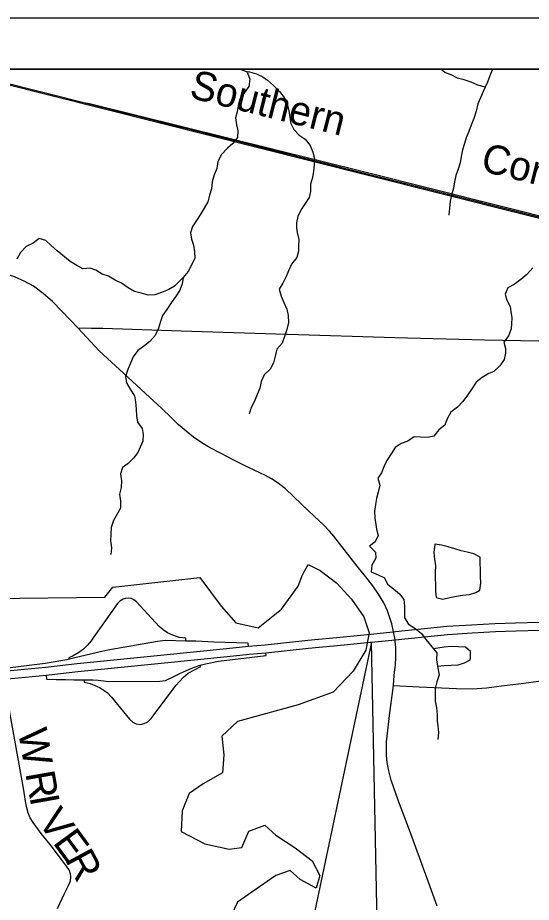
# Model space of a CAD drawing. Extents: x 0 to 34, y 0 to 22.
# Drawn here: x 9.011 to 10.012, y 8.843 to 10.565 of the extents above; entities that cross this region are included whole.
import ezdxf

# ---------------------------------------------------------------- set-up
doc = ezdxf.new("R2010")
doc.units = 0
for name, color, linetype in [('GM_X_Corporation', 7, 'Continuous'), ('GM_X_County_Road', 7, 'Continuous'), ('GM_X_Interchange_Ramps', 7, 'Continuous'), ('GM_X_Minor_Lake', 7, 'Continuous'), ('GM_X_Minor_River', 7, 'Continuous'), ('GM_X_Rail_Line', 7, 'Continuous'), ('GM_X_Rail_Line_Text', 7, 'Continuous'), ('GM_X_State_Route', 7, 'Continuous'), ('GM_X_Township_Road', 7, 'Continuous'), ('GM_X_Township_Road_Text', 7, 'Continuous'), ('SH_Cut_Line', 7, 'Continuous'), ('SH_Data', 7, 'Continuous'), ('SH_Text', 7, 'Continuous')]:
    doc.layers.add(name, color=color, linetype=linetype)

msp = doc.modelspace()

# ---------------------------------------------------------------- linework, layer by layer
at = {"layer": 'GM_X_Corporation'}
for points in [[(11.9896, 10.4647), (7.3135, 10.4647)], [(8.9593, 9.434), (9.1814, 9.4372), (9.1967, 9.4565), (9.3661, 9.4749), (9.408, 9.4191), (9.4365, 9.387), (9.4803, 9.3773), (9.5253, 9.4133), (9.5582, 9.4584), (9.5661, 9.4801), (9.5774, 9.5007), (9.6006, 9.4891), (9.633, 9.4641), (9.662, 9.4327), (9.6861, 9.3986), (9.6961, 9.3674), (9.6937, 9.3547), (9.6897, 9.3339), (9.6652, 9.2931), (9.6263, 9.2522), (9.558, 9.2275), (9.4874, 9.2081), (9.44, 9.1949), (9.4093, 9.1662), (9.4129, 9.13), (9.4104, 9.0947), (9.3729, 9.0739), (9.3456, 9.0551), (9.3321, 9.0208), (9.3303, 8.9808), (9.3764, 8.9571), (9.4232, 8.9467), (9.4479, 8.9495), (9.4618, 8.9812), (9.4929, 8.9931), (9.5142, 8.9738), (9.5519, 8.9493), (9.5851, 8.924), (9.6004, 8.8955), (9.5933, 8.8704), (9.5621, 8.8873), (9.5422, 8.9051), (9.5142, 8.8951), (9.4744, 8.8671), (9.4399, 8.8433), (9.4275, 8.8174)]]:
    msp.add_lwpolyline(points, dxfattribs=at)
at = {"layer": 'GM_X_County_Road'}
for points in [[(9.1295, 9.9602), (9.0975, 9.9937), (9.0793, 10.0125), (9.061, 10.0282), (9.0421, 10.0419), (9.0251, 10.0513), (9.0052, 10.0604), (8.9873, 10.0665), (8.9689, 10.0722), (8.9571, 10.0756), (8.9433, 10.0791), (8.8993, 10.0891), (8.8565, 10.0995), (8.8376, 10.1044), (8.8216, 10.1103), (8.812, 10.1154), (8.7897, 10.1272), (8.7484, 10.1538), (8.7095, 10.1828)], [(9.1295, 9.9602), (9.1404, 9.9608), (9.1554, 9.9606), (9.1775, 9.9606), (9.3302, 9.9552), (9.5351, 9.9489), (9.5381, 9.9488)], [(9.6639, 9.5086), (9.6433, 9.5354), (9.6276, 9.5553), (9.6187, 9.5653), (9.6072, 9.5774), (9.5897, 9.5941), (9.5644, 9.6177), (9.5333, 9.6478), (9.5246, 9.6543), (9.5172, 9.66), (9.5062, 9.6671), (9.4944, 9.674), (9.4612, 9.6892), (9.4324, 9.7037), (9.4076, 9.7165), (9.385, 9.7283), (9.37, 9.7372), (9.3543, 9.7482), (9.3395, 9.7599), (9.3243, 9.7728), (9.3103, 9.7863), (9.2923, 9.8043), (9.2692, 9.8254), (9.2178, 9.873), (9.1943, 9.894), (9.1704, 9.9166), (9.1295, 9.9602)], [(9.5381, 9.9488), (9.7465, 9.9426), (9.9213, 9.9377), (10.0971, 9.9343), (10.1688, 9.9331), (10.2256, 9.9306), (10.3448, 9.924), (10.4898, 9.9195), (10.9018, 9.9099)], [(9.7469, 9.3515), (9.7467, 9.3541), (9.7435, 9.3696), (9.7404, 9.3848), (9.7318, 9.4102), (9.7247, 9.4257), (9.7144, 9.4427), (9.7035, 9.4587), (9.69, 9.4766), (9.6758, 9.4941), (9.6657, 9.5062), (9.6639, 9.5086)], [(9.7436, 9.2652), (9.7443, 9.276), (9.7458, 9.2908), (9.7473, 9.3045), (9.7481, 9.321), (9.748, 9.3389), (9.7469, 9.3515)], [(9.8286, 8.8353), (9.809, 8.8892), (9.7748, 8.9833), (9.7635, 9.0128), (9.7537, 9.0398), (9.7394, 9.0806), (9.7343, 9.0988), (9.7313, 9.1153), (9.7301, 9.1291), (9.7301, 9.1436), (9.7303, 9.1554), (9.7316, 9.1662), (9.736, 9.2065), (9.7436, 9.2652)]]:
    msp.add_lwpolyline(points, dxfattribs=at)
at = {"layer": 'GM_X_Interchange_Ramps'}
for points in [[(9.3391, 9.3515), (9.3391, 9.3572), (9.3262, 9.3587), (9.3137, 9.3631), (9.3034, 9.3678), (9.2949, 9.3731), (9.2869, 9.3795), (9.243, 9.428), (9.238, 9.4319), (9.2331, 9.4344), (9.2266, 9.4352), (9.2216, 9.4346), (9.2168, 9.4333), (9.2107, 9.4294), (9.206, 9.4247), (9.1601, 9.3596), (9.1546, 9.3517), (9.1469, 9.3426), (9.1394, 9.3354), (9.1305, 9.3289), (9.1193, 9.3227), (9.111, 9.3188), (9.1118, 9.3162)], [(9.4611, 9.3416), (9.4606, 9.3471), (9.3935, 9.3493), (9.3588, 9.3511), (9.3391, 9.3515), (9.2992, 9.3524), (9.2838, 9.3507), (9.1873, 9.334), (9.1755, 9.3314), (9.1118, 9.3162), (9.107, 9.3151), (9.0649, 9.3077), (8.982, 9.2971), (8.9658, 9.2954), (8.9661, 9.2911)], [(9.0669, 9.285), (9.0679, 9.2773), (9.0863, 9.2769), (9.1044, 9.2765), (9.1208, 9.2763), (9.1408, 9.2761), (9.1581, 9.2758), (9.168, 9.2756), (9.1891, 9.273), (9.2885, 9.2735), (9.2993, 9.275), (9.3145, 9.2818), (9.3286, 9.2888), (9.3465, 9.2967), (9.3558, 9.3008), (9.3673, 9.3048), (9.3777, 9.3074), (9.403, 9.3121), (9.4953, 9.3235), (9.4948, 9.3283)], [(9.1408, 9.2761), (9.1408, 9.2717), (9.1527, 9.2686), (9.162, 9.2653), (9.171, 9.2609), (9.1792, 9.2559), (9.1864, 9.2504), (9.1944, 9.2422), (9.2296, 9.1993), (9.2356, 9.1935), (9.2422, 9.1901), (9.2505, 9.1892), (9.2581, 9.1907), (9.2648, 9.1945), (9.2713, 9.2007), (9.3198, 9.2653), (9.3267, 9.273), (9.3346, 9.2809), (9.3435, 9.2888), (9.368, 9.302), (9.3673, 9.3048)]]:
    msp.add_lwpolyline(points, dxfattribs=at)
at = {"layer": 'GM_X_Minor_Lake'}
for points in [[(9.8242, 9.5402), (9.8225, 9.5237), (9.8234, 9.5108), (9.8254, 9.4979), (9.8248, 9.4857), (9.8248, 9.4735), (9.8257, 9.4613), (9.8258, 9.4484), (9.8271, 9.4362), (9.84, 9.4333), (9.8533, 9.4365), (9.8662, 9.4389), (9.8783, 9.4409), (9.892, 9.4418), (9.9041, 9.4461)], [(9.8242, 9.5402), (9.8225, 9.5237), (9.8234, 9.5108), (9.8254, 9.4979), (9.8248, 9.4857), (9.8248, 9.4735), (9.8257, 9.4613), (9.8258, 9.4484), (9.8271, 9.4362), (9.84, 9.4333), (9.8533, 9.4365), (9.8662, 9.4389), (9.8783, 9.4409), (9.892, 9.4418), (9.9041, 9.4461)], [(9.9041, 9.4461), (9.9117, 9.4507), (9.9139, 9.464), (9.9134, 9.4777), (9.9133, 9.4907), (9.9128, 9.5025), (9.9123, 9.5146), (9.9001, 9.5214), (9.8875, 9.5247), (9.8757, 9.5272), (9.8632, 9.5309), (9.8502, 9.535), (9.8372, 9.5379), (9.8242, 9.5402)], [(9.9041, 9.4461), (9.9117, 9.4507), (9.9139, 9.464), (9.9134, 9.4777), (9.9133, 9.4907), (9.9128, 9.5025), (9.9123, 9.5146), (9.9001, 9.5214), (9.8875, 9.5247), (9.8757, 9.5272), (9.8632, 9.5309), (9.8502, 9.535), (9.8372, 9.5379), (9.8247, 9.5401)], [(9.8931, 9.3151), (9.8938, 9.3193), (9.8937, 9.3314), (9.8837, 9.3393), (9.87, 9.3404), (9.8563, 9.3406), (9.8427, 9.3397), (9.8214, 9.3364)], [(9.8214, 9.3364), (9.8279, 9.3286), (9.8277, 9.3149), (9.8293, 9.3023), (9.8422, 9.3036), (9.8696, 9.3053), (9.8817, 9.3089), (9.8931, 9.3151)], [(9.8931, 9.3151), (9.8938, 9.3193), (9.8937, 9.3314), (9.8837, 9.3393), (9.87, 9.3404), (9.8563, 9.3406), (9.8427, 9.3397), (9.8215, 9.3364)], [(9.8215, 9.3363), (9.8279, 9.3286), (9.8277, 9.3149), (9.8293, 9.3023), (9.8422, 9.3036), (9.8696, 9.3053), (9.8817, 9.3089), (9.8931, 9.3151)]]:
    msp.add_lwpolyline(points, dxfattribs=at)
at = {"layer": 'GM_X_Minor_River'}
msp.add_line((9.4443, 10.4647), (9.4575, 10.4599), dxfattribs=at)
for points in [[(9.4575, 10.4599), (9.4591, 10.4573), (9.4637, 10.4448), (9.462, 10.4311), (9.4537, 10.4188), (9.4443, 10.4062), (9.441, 10.394), (9.4388, 10.3818), (9.4358, 10.3699), (9.4375, 10.3563), (9.4402, 10.3449), (9.44, 10.3315), (9.4309, 10.32), (9.42, 10.3108), (9.4087, 10.2985), (9.4016, 10.2851), (9.3998, 10.2714), (9.3942, 10.2588), (9.3905, 10.2451), (9.3891, 10.2314), (9.3854, 10.2192), (9.3821, 10.2062), (9.375, 10.1939), (9.3671, 10.1813), (9.3596, 10.1698), (9.3521, 10.158), (9.3484, 10.1458), (9.35, 10.1336), (9.3543, 10.1218), (9.3559, 10.1093), (9.3567, 10.0964), (9.3504, 10.083), (9.3437, 10.0708), (9.3339, 10.0589), (9.3317, 10.0467), (9.3272, 10.0344), (9.319, 10.0214), (9.3103, 10.0096), (9.3021, 9.9969), (9.2934, 9.9854), (9.2897, 9.9736), (9.2856, 9.9602), (9.2793, 9.9461), (9.2688, 9.9342), (9.2567, 9.925), (9.2457, 9.9173), (9.2367, 9.9046), (9.2311, 9.8924), (9.2259, 9.8802), (9.2214, 9.8664), (9.2234, 9.8543), (9.2304, 9.8414), (9.2392, 9.8289), (9.2412, 9.8168), (9.2425, 9.8031), (9.2429, 9.7898), (9.2446, 9.7772), (9.2538, 9.7651), (9.2562, 9.7537), (9.2555, 9.7408), (9.2499, 9.7289), (9.2454, 9.7186), (9.2372, 9.7075), (9.2266, 9.6971), (9.2156, 9.6894), (9.2119, 9.6768), (9.2136, 9.6635), (9.2133, 9.6506), (9.21, 9.6372), (9.2116, 9.6239), (9.2117, 9.6102), (9.1982, 9.5858), (9.1938, 9.5728), (9.1928, 9.5595), (9.1925, 9.5465), (9.1941, 9.5328), (9.1931, 9.5199)], [(9.4575, 10.4599), (9.4629, 10.4596), (9.4766, 10.4552), (9.4888, 10.4496), (9.4983, 10.4432), (9.5098, 10.433), (9.5217, 10.4213), (9.5306, 10.4092), (9.5367, 10.3971), (9.5399, 10.3842), (9.5415, 10.3705), (9.5435, 10.3587), (9.5493, 10.347), (9.5597, 10.3361), (9.5715, 10.3285), (9.5811, 10.3157), (9.5865, 10.3028), (9.5897, 10.2907), (9.589, 10.2781), (9.5876, 10.2659), (9.5858, 10.2537), (9.5821, 10.2407), (9.5822, 10.2267), (9.5793, 10.2145), (9.5718, 10.203), (9.5639, 10.1911), (9.5572, 10.1781), (9.5546, 10.1655), (9.5547, 10.156), (9.5559, 10.1465), (9.5594, 10.1332), (9.5588, 10.1199), (9.5585, 10.1104), (9.5555, 10.0982), (9.545, 10.0848), (9.5394, 10.0722), (9.5346, 10.0607), (9.5278, 10.0481), (9.5211, 10.0362), (9.5246, 10.0225), (9.53, 10.0104), (9.5358, 9.9975), (9.5386, 9.985), (9.5391, 9.9713), (9.5358, 9.958), (9.5313, 9.9442), (9.5269, 9.9312), (9.5163, 9.9193), (9.513, 9.906), (9.5097, 9.893), (9.5033, 9.8804), (9.4917, 9.8693), (9.4861, 9.8567), (9.4831, 9.8437), (9.4779, 9.8315), (9.4727, 9.8185), (9.4663, 9.8059), (9.4626, 9.7933)], [(9.9221, 10.4294), (9.9204, 10.4299), (9.9078, 10.4336), (9.8948, 10.4392), (9.8815, 10.444), (9.8686, 10.4473), (9.8563, 10.4533), (9.8438, 10.4581), (9.8356, 10.4647)], [(9.9368, 10.4647), (9.9353, 10.4616), (9.9316, 10.4517), (9.9268, 10.4391), (9.9182, 10.4211), (9.913, 10.4085), (9.9081, 10.3971), (9.9048, 10.3826), (9.9, 10.3688), (9.8948, 10.3558), (9.8903, 10.3432), (9.8855, 10.331), (9.8818, 10.3196), (9.8784, 10.3074), (9.8755, 10.2944), (9.8737, 10.2822), (9.8696, 10.27), (9.8652, 10.2574), (9.8626, 10.2452), (9.8604, 10.233), (9.8567, 10.2193), (9.8542, 10.2078), (9.8528, 10.1941), (9.8517, 10.1804)], [(9.3339, 10.0589), (9.3286, 10.0539), (9.3173, 10.0424), (9.3048, 10.035), (9.2915, 10.0296), (9.2786, 10.0256), (9.2657, 10.0248), (9.252, 10.0288), (9.2391, 10.0321), (9.2268, 10.0389), (9.2135, 10.0479), (9.2016, 10.0539), (9.1886, 10.0614), (9.1761, 10.0658), (9.1638, 10.0733), (9.1524, 10.0774), (9.1387, 10.0761), (9.1269, 10.0821), (9.1139, 10.09), (9.0886, 10.1111), (9.0772, 10.1205), (9.066, 10.131), (9.0535, 10.1351), (9.0418, 10.1262), (9.0281, 10.1196), (9.0172, 10.1074), (9.0097, 10.0947)], [(10.0153, 10.078), (10.0036, 10.065), (9.9919, 10.0553), (9.9787, 10.0453), (9.9666, 10.0391), (9.9613, 10.0265), (9.9645, 10.0148), (9.971, 10.0023), (9.9723, 9.9927), (9.9743, 9.9806), (9.9736, 9.9688), (9.9729, 9.9593), (9.9677, 9.9455), (9.9587, 9.9333), (9.9618, 9.9211), (9.9619, 9.9116), (9.9593, 9.8994), (9.9511, 9.8871), (9.939, 9.8764), (9.9291, 9.8725), (9.9167, 9.8644), (9.9046, 9.8555), (9.8963, 9.8421), (9.8877, 9.8303), (9.8787, 9.8176), (9.8681, 9.8065), (9.8553, 9.7972), (9.8481, 9.7842), (9.8437, 9.7716), (9.832, 9.7624), (9.8222, 9.7501), (9.8097, 9.7477), (9.7964, 9.748), (9.7838, 9.749), (9.7713, 9.7405), (9.7585, 9.7358), (9.7467, 9.7285), (9.7392, 9.7159), (9.7306, 9.7029), (9.7246, 9.6906), (9.7202, 9.6788), (9.713, 9.6688), (9.7173, 9.6548), (9.714, 9.6415), (9.7107, 9.6292), (9.7085, 9.617), (9.7067, 9.6041), (9.7072, 9.5908), (9.7092, 9.5786), (9.7108, 9.5691), (9.7136, 9.5566), (9.7079, 9.5444), (9.697, 9.5359), (9.7085, 9.5242), (9.709, 9.5128), (9.7015, 9.4994), (9.7001, 9.4865), (9.7138, 9.4801), (9.726, 9.4745), (9.7322, 9.4624), (9.7437, 9.4534), (9.7552, 9.4432), (9.7636, 9.4326), (9.7652, 9.4197), (9.7649, 9.4102), (9.7654, 9.3965), (9.7731, 9.3844), (9.785, 9.3765), (9.7984, 9.3663), (9.8064, 9.3546), (9.8213, 9.3366)], [(9.8292, 9.3023), (9.8325, 9.2856), (9.8284, 9.2722), (9.8247, 9.2593), (9.8249, 9.2342), (9.8273, 9.2212), (9.8285, 9.2087), (9.8286, 9.1958), (9.8299, 9.1863), (9.8311, 9.1733), (9.8301, 9.16)]]:
    msp.add_lwpolyline(points, dxfattribs=at)
at = {"layer": 'GM_X_Rail_Line'}
for points in [[(8.873, 10.4647), (9.6892, 10.2593), (10.5917, 10.0331), (11.1811, 9.8802), (12.0186, 9.6724), (12.8863, 9.4545), (13.1526, 9.3886), (13.8266, 9.2172), (14.1135, 9.147)], [(8.8821, 10.4647), (9.6898, 10.2615), (10.5923, 10.0354), (11.1817, 9.8825), (12.0192, 9.6747), (12.8869, 9.4568), (13.1532, 9.3908), (13.8271, 9.2194), (14.1135, 9.1494)], [(9.1167, 10.404), (9.1537, 10.3972), (9.6904, 10.2638), (10.5928, 10.0376), (11.1823, 9.8847), (12.0197, 9.6769), (12.8874, 9.459), (13.1538, 9.3931), (13.8277, 9.2217), (14.1135, 9.1518)]]:
    msp.add_lwpolyline(points, dxfattribs=at)
at = {"layer": 'GM_X_State_Route'}
for points in [[(9.7425, 9.3695), (9.7435, 9.3696), (9.7476, 9.37), (9.8474, 9.3802), (9.8958, 9.3833), (9.9408, 9.3858), (9.9814, 9.387), (10.0276, 9.3882), (10.0454, 9.3878), (10.083, 9.3872), (10.1902, 9.3858), (10.1916, 9.3858), (10.2729, 9.3845), (10.3468, 9.3839), (10.4348, 9.3823), (10.5409, 9.3814), (10.6836, 9.3794), (10.8367, 9.3773), (10.9055, 9.3763), (10.9061, 9.3763)], [(9.4611, 9.3416), (9.4935, 9.3441), (9.5768, 9.3533), (9.6464, 9.3599), (9.6996, 9.3652), (9.7425, 9.3695)], [(9.7467, 9.3541), (9.8487, 9.3644), (9.8971, 9.3675), (9.9421, 9.3701), (9.9827, 9.3713), (10.0289, 9.3724), (10.0454, 9.372), (10.0843, 9.3714), (10.1832, 9.3702)], [(8.6821, 9.2464), (8.781, 9.2566), (8.8919, 9.2678), (8.9674, 9.2754), (8.9849, 9.2771), (9.0669, 9.285), (9.1285, 9.2919), (9.2972, 9.309), (9.4195, 9.3213), (9.4624, 9.3258), (9.4948, 9.3283), (9.578, 9.3375), (9.6476, 9.3441), (9.698, 9.3491)], [(9.698, 9.3491), (9.7009, 9.3494), (9.7467, 9.3541)], [(8.6817, 9.2623), (8.7809, 9.2725), (8.8918, 9.2837), (8.9661, 9.2911), (8.9827, 9.2928), (8.9836, 9.2929), (9.0656, 9.3008), (9.1273, 9.3076), (9.296, 9.3248), (9.4182, 9.3371), (9.4611, 9.3416)]]:
    msp.add_lwpolyline(points, dxfattribs=at)
at = {"layer": 'GM_X_Township_Road'}
for points in [[(9.7436, 9.2652), (9.7937, 9.2623), (9.8663, 9.2591), (9.8975, 9.2588), (9.925, 9.2606), (9.954, 9.2642), (9.9874, 9.2684), (10.0553, 9.2773), (10.103, 9.2824), (10.1204, 9.2837), (10.1474, 9.2853), (10.1912, 9.2861)], [(9.0893, 8.8312), (9.1028, 8.8599), (9.1104, 8.8754), (9.1141, 8.885), (9.1151, 8.8926), (9.1141, 8.8987), (9.1122, 8.9051), (9.1068, 8.9133), (9.093, 8.9314), (9.0748, 8.9555), (9.0573, 8.9769), (9.0414, 8.9981), (9.036, 9.0076), (9.032, 9.017), (9.0286, 9.0298), (9.0259, 9.044), (9.0234, 9.0612), (8.9854, 9.2742)]]:
    msp.add_lwpolyline(points, dxfattribs=at)
at = {"layer": 'SH_Cut_Line'}
msp.add_lwpolyline([(14.1135, 10.4647), (8.6408, 10.4647), (8.644, 10.4094), (8.6461, 10.3762), (8.6484, 10.3111), (8.6512, 10.2283), (8.6524, 10.193), (8.6546, 10.1651), (8.654, 10.1241), (8.6629, 9.9259), (8.6645, 9.9038), (8.6653, 9.8694), (8.6724, 9.5947), (8.6815, 9.2629), (8.6819, 9.2469), (8.7039, 8.518), (8.7378, 7.3393), (8.7457, 7.068), (8.7721, 6.4561)], dxfattribs=at)
at = {"layer": 'SH_Data'}
for p, q in [((7.2135, 10.5647), (14.2135, 10.5647)), ((7.3135, 10.4647), (14.1135, 10.4647))]:
    msp.add_line(p, q, dxfattribs=at)
at = {"layer": 'SH_Text'}
msp.add_lwpolyline([(9.724, 8.196), (9.7009, 9.3494), (9.4574, 8.196)], close=True, dxfattribs=at)

# ---------------------------------------------------------------- texts
at = {"layer": 'GM_X_Rail_Line_Text'}
for s, height, rotation, p in [('Southern', 0.05663, 345.8599, (9.3439, 10.4095)), ('Corporation', 0.056629, 345.9899, (9.9113, 10.2671))]:
    msp.add_text(s, height=height, rotation=rotation, dxfattribs=at).set_placement(p)
at = {"layer": 'GM_X_Township_Road_Text'}
for s, rotation, p in [('W', 280.0054, (9.0118, 9.1763)), ('R', 280.009, (9.0263, 9.0942)), ('I', 280.0871, (9.0344, 9.0482)), ('V', 305.7365, (9.0491, 9.0003)), ('E', 306.2651, (9.0786, 8.9592)), ('R', 298.3631, (9.1026, 8.9267))]:
    msp.add_text(s, height=0.0568, rotation=rotation, dxfattribs=at).set_placement(p)

doc.saveas('drawing.dxf')
